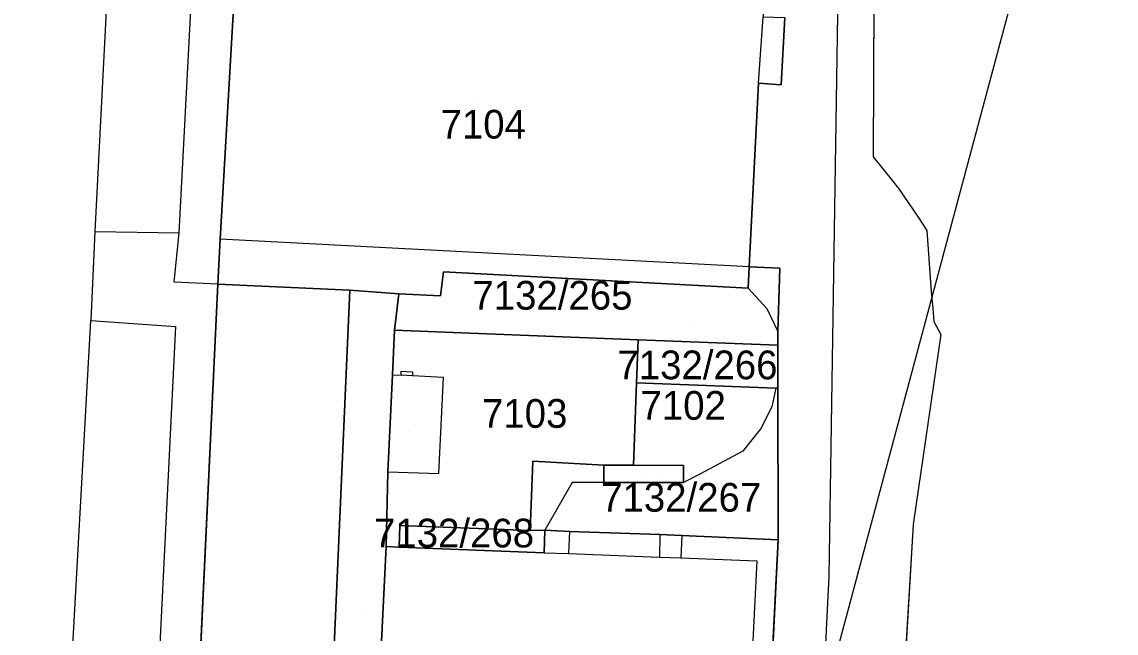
# Model space of a CAD drawing. Extents: x -266199 to -261993, y -1239047 to -1235108.
# Drawn here: x -263516.2 to -263440, y -1236507.7 to -1236465.2 of the extents above; entities that cross this region are included whole.
import ezdxf

# ---------------------------------------------------------------- set-up
doc = ezdxf.new("R2010")
doc.units = 0
for name, color, linetype in [('body_kn', 7, 'Continuous'), ('kladpar_druhypozemkov', 7, 'Continuous'), ('kladpar_hranice', 7, 'Continuous'), ('kladpar_parcelnecisla', 7, 'Continuous'), ('kladpar_plochy', 7, 'Continuous'), ('kladpar_sipky', 7, 'Continuous'), ('zappar_hrandruhpozemk', 7, 'Continuous'), ('zuob_linie', 7, 'Continuous'), ('zuob_plochy', 7, 'Continuous')]:
    doc.layers.add(name, color=color, linetype=linetype)

msp = doc.modelspace()

# ---------------------------------------------------------------- linework, layer by layer
at = {"layer": 'body_kn'}
for p, q in [((-263464.91, -1236469.45), (-263464.91, -1236469.45)), ((-263464.91, -1236469.45), (-263464.91, -1236469.45)), ((-263463.32, -1236469.56), (-263463.32, -1236469.56)), ((-263456.9, -1236474.58), (-263456.9, -1236474.58)), ((-263455.57, -1236476.25), (-263455.57, -1236476.25)), ((-263455.13, -1236476.8), (-263455.13, -1236476.8)), ((-263453.78, -1236478.79), (-263453.78, -1236478.79)), ((-263511.15, -1236479.77), (-263511.15, -1236479.77)), ((-263511.15, -1236479.77), (-263511.15, -1236479.77)), ((-263505.27, -1236479.87), (-263505.27, -1236479.87)), ((-263505.27, -1236479.87), (-263505.27, -1236479.87)), ((-263453.17, -1236479.7), (-263453.17, -1236479.7)), ((-263502.42, -1236480.32), (-263502.42, -1236480.32)), ((-263465.54, -1236482.23), (-263465.54, -1236482.23)), ((-263465.54, -1236482.23), (-263465.54, -1236482.23)), ((-263463.41, -1236482.34), (-263463.41, -1236482.34)), ((-263486.86, -1236482.6), (-263486.86, -1236482.6)), ((-263505.61, -1236483.3), (-263505.61, -1236483.3)), ((-263502.57, -1236483.44), (-263502.57, -1236483.44)), ((-263502.57, -1236483.44), (-263502.57, -1236483.44)), ((-263493.38, -1236483.86), (-263493.38, -1236483.86)), ((-263493.38, -1236483.86), (-263493.38, -1236483.86)), ((-263465.61, -1236483.73), (-263465.61, -1236483.73)), ((-263465.61, -1236483.73), (-263465.61, -1236483.73)), ((-263452.89, -1236483.66), (-263452.89, -1236483.66)), ((-263489.96, -1236484.12), (-263489.96, -1236484.12)), ((-263489.96, -1236484.12), (-263489.96, -1236484.12)), ((-263487.07, -1236484.26), (-263487.07, -1236484.26)), ((-263464.32, -1236485.14), (-263464.32, -1236485.14)), ((-263452.74, -1236485.43), (-263452.74, -1236485.43)), ((-263511.42, -1236485.97), (-263511.42, -1236485.97)), ((-263511.42, -1236485.97), (-263511.42, -1236485.97)), ((-263452.69, -1236486.04), (-263452.69, -1236486.04)), ((-263505.53, -1236486.4), (-263505.53, -1236486.4)), ((-263490.26, -1236486.65), (-263490.26, -1236486.65)), ((-263463.55, -1236486.74), (-263463.55, -1236486.74)), ((-263452.2, -1236486.96), (-263452.2, -1236486.96)), ((-263473.29, -1236487.32), (-263473.29, -1236487.32)), ((-263473.29, -1236487.32), (-263473.29, -1236487.32)), ((-263463.55, -1236487.7), (-263463.55, -1236487.7)), ((-263490.4, -1236489.76), (-263490.4, -1236489.76)), ((-263490.4, -1236489.76), (-263490.4, -1236489.76)), ((-263489.8, -1236489.79), (-263489.8, -1236489.79)), ((-263489.8, -1236489.79), (-263489.8, -1236489.79)), ((-263489.79, -1236489.51), (-263489.79, -1236489.51)), ((-263489.01, -1236489.55), (-263489.01, -1236489.55)), ((-263489, -1236489.83), (-263489, -1236489.83)), ((-263489, -1236489.83), (-263489, -1236489.83)), ((-263486.85, -1236489.94), (-263486.85, -1236489.94)), ((-263463.55, -1236489.97), (-263463.55, -1236489.97)), ((-263473.4, -1236490.32), (-263473.4, -1236490.32)), ((-263463.7, -1236490.69), (-263463.7, -1236490.69)), ((-263463.7, -1236490.69), (-263463.7, -1236490.69)), ((-263463.55, -1236490.7), (-263463.55, -1236490.7)), ((-263463.96, -1236491.98), (-263463.96, -1236491.98)), ((-263464.73, -1236493.49), (-263464.73, -1236493.49)), ((-263465.99, -1236495.08), (-263465.99, -1236495.08)), ((-263480.62, -1236495.78), (-263480.62, -1236495.78)), ((-263475.68, -1236496.05), (-263475.68, -1236496.05)), ((-263473.62, -1236496.06), (-263473.62, -1236496.06)), ((-263470.13, -1236496.07), (-263470.13, -1236496.07)), ((-263490.73, -1236496.51), (-263490.73, -1236496.51)), ((-263490.73, -1236496.51), (-263490.73, -1236496.51)), ((-263487.18, -1236496.63), (-263487.18, -1236496.63)), ((-263468.98, -1236496.69), (-263468.98, -1236496.69)), ((-263477.88, -1236497.26), (-263477.88, -1236497.26)), ((-263475.68, -1236497.26), (-263475.68, -1236497.26)), ((-263475.68, -1236497.26), (-263475.68, -1236497.26)), ((-263471.56, -1236497.27), (-263471.56, -1236497.27)), ((-263470.13, -1236497.27), (-263470.13, -1236497.27)), ((-263489.9, -1236500.25), (-263489.9, -1236500.25)), ((-263480.81, -1236500.61), (-263480.81, -1236500.61)), ((-263480.81, -1236500.61), (-263480.81, -1236500.61)), ((-263479.78, -1236500.58), (-263479.78, -1236500.58)), ((-263479.78, -1236500.58), (-263479.78, -1236500.58)), ((-263478.06, -1236500.68), (-263478.06, -1236500.68)), ((-263478.06, -1236500.68), (-263478.06, -1236500.68)), ((-263454.13, -1236500.19), (-263454.13, -1236500.19)), ((-263471.78, -1236500.87), (-263471.78, -1236500.87)), ((-263471.78, -1236500.87), (-263471.78, -1236500.87)), ((-263470.24, -1236500.94), (-263470.24, -1236500.94)), ((-263470.24, -1236500.94), (-263470.24, -1236500.94)), ((-263463.54, -1236501.25), (-263463.54, -1236501.25)), ((-263463.54, -1236501.25), (-263463.54, -1236501.25)), ((-263490.85, -1236501.72), (-263490.85, -1236501.72)), ((-263489.95, -1236501.76), (-263489.95, -1236501.76)), ((-263479.84, -1236502.15), (-263479.84, -1236502.15)), ((-263479.84, -1236502.15), (-263479.84, -1236502.15)), ((-263478.14, -1236502.21), (-263478.14, -1236502.21)), ((-263471.81, -1236502.46), (-263471.81, -1236502.46)), ((-263471.81, -1236502.46), (-263471.81, -1236502.46)), ((-263470.32, -1236502.51), (-263470.32, -1236502.51)), ((-263465.02, -1236502.72), (-263465.02, -1236502.72)), ((-263460.01, -1236503.79), (-263460.01, -1236503.79))]:
    msp.add_line(p, q, dxfattribs=at)
at = {"layer": 'kladpar_druhypozemkov'}
for p, q in [((-263484.49, -1236470.78), (-263484.49, -1236470.78)), ((-263469.38, -1236485.99), (-263469.38, -1236485.99)), ((-263468.16, -1236488.39), (-263468.16, -1236488.39)), ((-263488.79, -1236493.21), (-263488.79, -1236493.21)), ((-263473.07, -1236496.68), (-263473.07, -1236496.68)), ((-263465.53, -1236497.43), (-263465.53, -1236497.43)), ((-263480.34, -1236501.4), (-263480.34, -1236501.4)), ((-263492.6, -1236506.33), (-263492.6, -1236506.33))]:
    msp.add_line(p, q, dxfattribs=at)
at = {"layer": 'kladpar_hranice'}
for p, q in [((-263396.48, -1236274.15), (-263473.03, -1236559.71)), ((-263493.38, -1236483.86), (-263489.96, -1236484.12))]:
    msp.add_line(p, q, dxfattribs=at)
for points in [[(-263456.85, -1236458.14), (-263456.9, -1236474.58), (-263455.57, -1236476.25), (-263455.13, -1236476.8), (-263453.78, -1236478.79), (-263453.17, -1236479.7), (-263452.89, -1236483.66), (-263452.74, -1236485.43), (-263452.69, -1236486.04), (-263452.2, -1236486.96), (-263454.13, -1236500.19), (-263456.08, -1236533.46), (-263454.57, -1236535.38), (-263461.06, -1236535.59), (-263460.82, -1236545.94), (-263450.67, -1236544.49), (-263454.57, -1236535.38), (-263452.47, -1236538.05), (-263445.53, -1236546.86)], [(-263502.57, -1236483.44), (-263502.42, -1236480.32), (-263501.28, -1236460.62)], [(-263501.28, -1236460.62), (-263502.42, -1236480.32), (-263502.57, -1236483.44)], [(-263464.48, -1236462.65), (-263464.57, -1236464.82), (-263463.07, -1236464.88), (-263463.32, -1236469.56), (-263464.91, -1236469.45), (-263465.54, -1236482.23), (-263465.61, -1236483.73), (-263486.86, -1236482.6), (-263487.07, -1236484.26), (-263489.96, -1236484.12), (-263493.38, -1236483.86), (-263502.57, -1236483.44)], [(-263465.54, -1236482.23), (-263464.91, -1236469.45), (-263463.32, -1236469.56), (-263463.07, -1236464.88)], [(-263493.38, -1236483.86), (-263495.75, -1236537.64), (-263492.91, -1236537.68), (-263493.24, -1236544.38), (-263493.04, -1236544.38), (-263493.1, -1236547.36), (-263463.95, -1236548.74), (-263464.29, -1236545.43), (-263465.03, -1236533.67), (-263464.77, -1236528.97), (-263464.66, -1236527.09), (-263464.17, -1236515.35), (-263464.14, -1236513.47), (-263463.54, -1236501.25), (-263463.55, -1236490.7), (-263463.55, -1236489.97), (-263463.55, -1236487.7), (-263463.55, -1236486.74), (-263463.41, -1236482.34), (-263465.54, -1236482.23)], [(-263489.96, -1236484.12), (-263487.07, -1236484.26), (-263486.86, -1236482.6), (-263465.61, -1236483.73), (-263465.54, -1236482.23)], [(-263465.54, -1236482.23), (-263463.41, -1236482.34), (-263463.55, -1236486.74), (-263463.55, -1236487.7), (-263473.29, -1236487.32)], [(-263502.57, -1236483.44), (-263505.62, -1236547.93), (-263506.94, -1236568.11), (-263507.88, -1236582.39)], [(-263507.88, -1236582.39), (-263506.94, -1236568.11), (-263505.62, -1236547.93), (-263502.57, -1236483.44), (-263493.38, -1236483.86)], [(-263490.73, -1236496.51), (-263490.85, -1236501.72), (-263492.36, -1236532.38), (-263492.71, -1236537.68), (-263492.91, -1236537.68), (-263495.75, -1236537.64), (-263493.38, -1236483.86)], [(-263489.96, -1236484.12), (-263490.26, -1236486.65), (-263490.4, -1236489.76), (-263490.73, -1236496.51)], [(-263473.29, -1236487.32), (-263490.26, -1236486.65), (-263489.96, -1236484.12)], [(-263480.81, -1236500.61), (-263489.9, -1236500.25), (-263489.95, -1236501.76), (-263490.85, -1236501.72), (-263490.73, -1236496.51), (-263490.4, -1236489.76), (-263490.26, -1236486.65), (-263473.29, -1236487.32), (-263473.4, -1236490.32), (-263473.62, -1236496.06), (-263475.68, -1236496.05), (-263480.62, -1236495.78), (-263480.81, -1236500.61)], [(-263473.29, -1236487.32), (-263463.55, -1236487.7), (-263463.55, -1236489.97), (-263463.55, -1236490.7), (-263463.7, -1236490.69), (-263473.4, -1236490.32), (-263473.29, -1236487.32)], [(-263463.54, -1236501.25), (-263470.24, -1236500.94), (-263471.78, -1236500.87), (-263478.06, -1236500.68), (-263479.78, -1236500.58), (-263480.81, -1236500.61), (-263480.62, -1236495.78), (-263475.68, -1236496.05), (-263475.68, -1236497.26), (-263471.56, -1236497.27), (-263470.13, -1236497.27), (-263470.13, -1236496.07), (-263473.62, -1236496.06), (-263473.4, -1236490.32), (-263463.7, -1236490.69), (-263463.55, -1236490.7), (-263463.54, -1236501.25)], [(-263475.68, -1236497.26), (-263475.68, -1236496.05), (-263473.62, -1236496.06), (-263470.13, -1236496.07), (-263470.13, -1236497.27), (-263471.56, -1236497.27), (-263475.68, -1236497.26)], [(-263492.36, -1236532.38), (-263490.85, -1236501.72), (-263489.95, -1236501.76), (-263479.84, -1236502.15), (-263479.78, -1236500.58), (-263478.06, -1236500.68), (-263471.78, -1236500.87), (-263470.24, -1236500.94), (-263463.54, -1236501.25), (-263464.14, -1236513.47), (-263464.17, -1236515.35), (-263464.66, -1236527.09), (-263464.77, -1236528.97), (-263465.03, -1236533.67), (-263466.56, -1236533.6), (-263492.36, -1236532.38)], [(-263479.78, -1236500.58), (-263479.84, -1236502.15), (-263489.95, -1236501.76), (-263489.9, -1236500.25), (-263480.81, -1236500.61), (-263479.78, -1236500.58)]]:
    msp.add_lwpolyline(points, dxfattribs=at)
at = {"layer": 'kladpar_plochy'}
for p, q in [((-263456.85, -1236458.14), (-263456.9, -1236474.58)), ((-263463.32, -1236469.56), (-263463.07, -1236464.88)), ((-263465.54, -1236482.23), (-263464.91, -1236469.45)), ((-263464.91, -1236469.45), (-263463.32, -1236469.56)), ((-263456.9, -1236474.58), (-263455.57, -1236476.25)), ((-263455.57, -1236476.25), (-263455.13, -1236476.8)), ((-263455.13, -1236476.8), (-263453.78, -1236478.79)), ((-263453.78, -1236478.79), (-263453.17, -1236479.7)), ((-263453.17, -1236479.7), (-263452.89, -1236483.66)), ((-263463.41, -1236482.34), (-263465.54, -1236482.23)), ((-263463.55, -1236486.74), (-263463.41, -1236482.34)), ((-263505.62, -1236547.93), (-263502.57, -1236483.44)), ((-263502.57, -1236483.44), (-263493.38, -1236483.86)), ((-263493.38, -1236483.86), (-263495.75, -1236537.64)), ((-263452.89, -1236483.66), (-263452.74, -1236485.43)), ((-263452.74, -1236485.43), (-263452.69, -1236486.04)), ((-263452.69, -1236486.04), (-263452.2, -1236486.96)), ((-263463.55, -1236487.7), (-263463.55, -1236486.74)), ((-263452.2, -1236486.96), (-263454.13, -1236500.19)), ((-263463.55, -1236489.97), (-263463.55, -1236487.7)), ((-263463.55, -1236490.7), (-263463.55, -1236489.97)), ((-263463.54, -1236501.25), (-263463.55, -1236490.7)), ((-263454.13, -1236500.19), (-263456.08, -1236533.46)), ((-263464.14, -1236513.47), (-263463.54, -1236501.25))]:
    msp.add_line(p, q, dxfattribs=at)
msp.add_lwpolyline([(-263501.28, -1236460.62), (-263502.42, -1236480.32), (-263502.57, -1236483.44), (-263505.62, -1236547.93), (-263506.94, -1236568.11), (-263507.88, -1236582.39), (-263510.14, -1236583.67), (-263511.28, -1236583.61), (-263516.23, -1236587.58), (-263515.78, -1236599.49), (-263515.67, -1236602.37), (-263515.39, -1236603.81), (-263514.37, -1236608.96), (-263511.25, -1236627.28), (-263508.75, -1236638.71), (-263497.36, -1236689.19)], dxfattribs=at)
for points in [[(-263501.28, -1236460.62), (-263497.97, -1236460.8), (-263489.46, -1236461.27), (-263484.1, -1236461.57), (-263484.07, -1236461.26), (-263482.78, -1236461.34), (-263482.8, -1236461.64), (-263464.48, -1236462.65), (-263464.57, -1236464.82), (-263463.07, -1236464.88), (-263463.32, -1236469.56), (-263464.91, -1236469.45), (-263465.54, -1236482.23), (-263465.61, -1236483.73), (-263486.86, -1236482.6), (-263487.07, -1236484.26), (-263489.96, -1236484.12), (-263493.38, -1236483.86), (-263502.57, -1236483.44), (-263502.42, -1236480.32)], [(-263473.29, -1236487.32), (-263490.26, -1236486.65), (-263489.96, -1236484.12), (-263487.07, -1236484.26), (-263486.86, -1236482.6), (-263465.61, -1236483.73), (-263465.54, -1236482.23), (-263463.41, -1236482.34), (-263463.55, -1236486.74), (-263463.55, -1236487.7)], [(-263490.73, -1236496.51), (-263490.85, -1236501.72), (-263492.36, -1236532.38), (-263492.71, -1236537.68), (-263492.91, -1236537.68), (-263495.75, -1236537.64), (-263493.38, -1236483.86), (-263489.96, -1236484.12), (-263490.26, -1236486.65), (-263490.4, -1236489.76)], [(-263480.81, -1236500.61), (-263489.9, -1236500.25), (-263489.95, -1236501.76), (-263490.85, -1236501.72), (-263490.73, -1236496.51), (-263490.4, -1236489.76), (-263490.26, -1236486.65), (-263473.29, -1236487.32), (-263473.4, -1236490.32), (-263473.62, -1236496.06), (-263475.68, -1236496.05), (-263480.62, -1236495.78)], [(-263473.29, -1236487.32), (-263463.55, -1236487.7), (-263463.55, -1236489.97), (-263463.55, -1236490.7), (-263463.7, -1236490.69), (-263473.4, -1236490.32)], [(-263463.54, -1236501.25), (-263470.24, -1236500.94), (-263471.78, -1236500.87), (-263478.06, -1236500.68), (-263479.78, -1236500.58), (-263480.81, -1236500.61), (-263480.62, -1236495.78), (-263475.68, -1236496.05), (-263475.68, -1236497.26), (-263471.56, -1236497.27), (-263470.13, -1236497.27), (-263470.13, -1236496.07), (-263473.62, -1236496.06), (-263473.4, -1236490.32), (-263463.7, -1236490.69), (-263463.55, -1236490.7)], [(-263475.68, -1236497.26), (-263475.68, -1236496.05), (-263473.62, -1236496.06), (-263470.13, -1236496.07), (-263470.13, -1236497.27), (-263471.56, -1236497.27)], [(-263492.36, -1236532.38), (-263490.85, -1236501.72), (-263489.95, -1236501.76), (-263479.84, -1236502.15), (-263479.78, -1236500.58), (-263478.06, -1236500.68), (-263471.78, -1236500.87), (-263470.24, -1236500.94), (-263463.54, -1236501.25), (-263464.14, -1236513.47), (-263464.17, -1236515.35), (-263464.66, -1236527.09), (-263464.77, -1236528.97), (-263465.03, -1236533.67), (-263466.56, -1236533.6)], [(-263479.78, -1236500.58), (-263479.84, -1236502.15), (-263489.95, -1236501.76), (-263489.9, -1236500.25), (-263480.81, -1236500.61)]]:
    msp.add_lwpolyline(points, close=True, dxfattribs=at)
at = {"layer": 'kladpar_sipky'}
msp.add_line((-263471.52, -1236496.85), (-263471.52, -1236496.85), dxfattribs=at)
at = {"layer": 'zappar_hrandruhpozemk'}
for p, q in [((-263510.14, -1236460.17), (-263511.15, -1236479.77)), ((-263505.27, -1236479.87), (-263504.25, -1236460.54)), ((-263464.91, -1236469.45), (-263464.57, -1236464.82)), ((-263511.15, -1236479.77), (-263511.42, -1236485.97)), ((-263511.15, -1236479.77), (-263505.27, -1236479.87)), ((-263505.61, -1236483.3), (-263505.27, -1236479.87)), ((-263465.54, -1236482.23), (-263502.42, -1236480.32)), ((-263502.57, -1236483.44), (-263505.61, -1236483.3)), ((-263465.61, -1236483.73), (-263464.32, -1236485.14)), ((-263464.32, -1236485.14), (-263463.55, -1236486.74)), ((-263514.84, -1236547.63), (-263511.42, -1236485.97)), ((-263511.42, -1236485.97), (-263505.53, -1236486.4)), ((-263505.53, -1236486.4), (-263508.53, -1236548)), ((-263490.4, -1236489.76), (-263489.8, -1236489.79)), ((-263489, -1236489.83), (-263489.8, -1236489.79)), ((-263486.85, -1236489.94), (-263489, -1236489.83)), ((-263487.18, -1236496.63), (-263486.85, -1236489.94)), ((-263465.99, -1236495.08), (-263468.98, -1236496.69)), ((-263490.73, -1236496.51), (-263487.18, -1236496.63)), ((-263468.98, -1236496.69), (-263470.13, -1236497.27)), ((-263477.88, -1236497.26), (-263479.78, -1236500.58)), ((-263475.68, -1236497.26), (-263477.88, -1236497.26)), ((-263478.06, -1236500.68), (-263478.14, -1236502.21)), ((-263471.78, -1236500.87), (-263471.81, -1236502.46)), ((-263470.24, -1236500.94), (-263470.32, -1236502.51))]:
    msp.add_line(p, q, dxfattribs=at)
for points in [[(-263460.97, -1236456.12), (-263459.99, -1236458.89), (-263459.35, -1236461.61), (-263460.01, -1236503.79), (-263461.26, -1236529.16)], [(-263489.8, -1236489.79), (-263489.79, -1236489.51), (-263489.01, -1236489.55), (-263489, -1236489.83)], [(-263463.7, -1236490.69), (-263463.96, -1236491.98), (-263464.73, -1236493.49), (-263465.99, -1236495.08)], [(-263479.84, -1236502.15), (-263478.14, -1236502.21), (-263471.81, -1236502.46)], [(-263471.81, -1236502.46), (-263470.32, -1236502.51), (-263465.02, -1236502.72)], [(-263465.02, -1236502.72), (-263465.55, -1236513.38), (-263465.64, -1236515.22), (-263466.23, -1236527.01)]]:
    msp.add_lwpolyline(points, dxfattribs=at)
at = {"layer": 'zuob_linie'}
msp.add_lwpolyline([(-263456.85, -1236458.14), (-263456.9, -1236474.58), (-263455.57, -1236476.25), (-263455.13, -1236476.8), (-263453.78, -1236478.79), (-263453.17, -1236479.7), (-263452.89, -1236483.66), (-263452.74, -1236485.43), (-263452.69, -1236486.04), (-263452.2, -1236486.96), (-263454.13, -1236500.19), (-263456.08, -1236533.46), (-263454.57, -1236535.38), (-263452.47, -1236538.05), (-263445.53, -1236546.86), (-263444.22, -1236548.96), (-263442.35, -1236561.28)], dxfattribs=at)
at = {"layer": 'zuob_plochy'}
msp.add_lwpolyline([(-263456.85, -1236458.14), (-263456.9, -1236474.58), (-263455.57, -1236476.25), (-263455.13, -1236476.8), (-263453.78, -1236478.79), (-263453.17, -1236479.7), (-263452.89, -1236483.66), (-263452.74, -1236485.43), (-263452.69, -1236486.04), (-263452.2, -1236486.96), (-263454.13, -1236500.19), (-263456.08, -1236533.46), (-263454.57, -1236535.38), (-263452.47, -1236538.05), (-263445.53, -1236546.86), (-263444.22, -1236548.96), (-263442.35, -1236561.28)], dxfattribs=at)

# ---------------------------------------------------------------- texts
at = {"layer": 'kladpar_parcelnecisla'}
for s, p in [('7104', (-263487.055, -1236473.31)), ('7132/265', (-263484.836, -1236485.22)), ('7132/266', (-263474.731, -1236490.07)), ('7103', (-263484.167, -1236493.45)), ('7102', (-263473.121, -1236492.89)), ('7132/267', (-263475.864, -1236499.29)), ('7132/268', (-263491.694, -1236501.78))]:
    msp.add_text(s, height=2, dxfattribs=at).set_placement(p)

doc.saveas('drawing.dxf')
